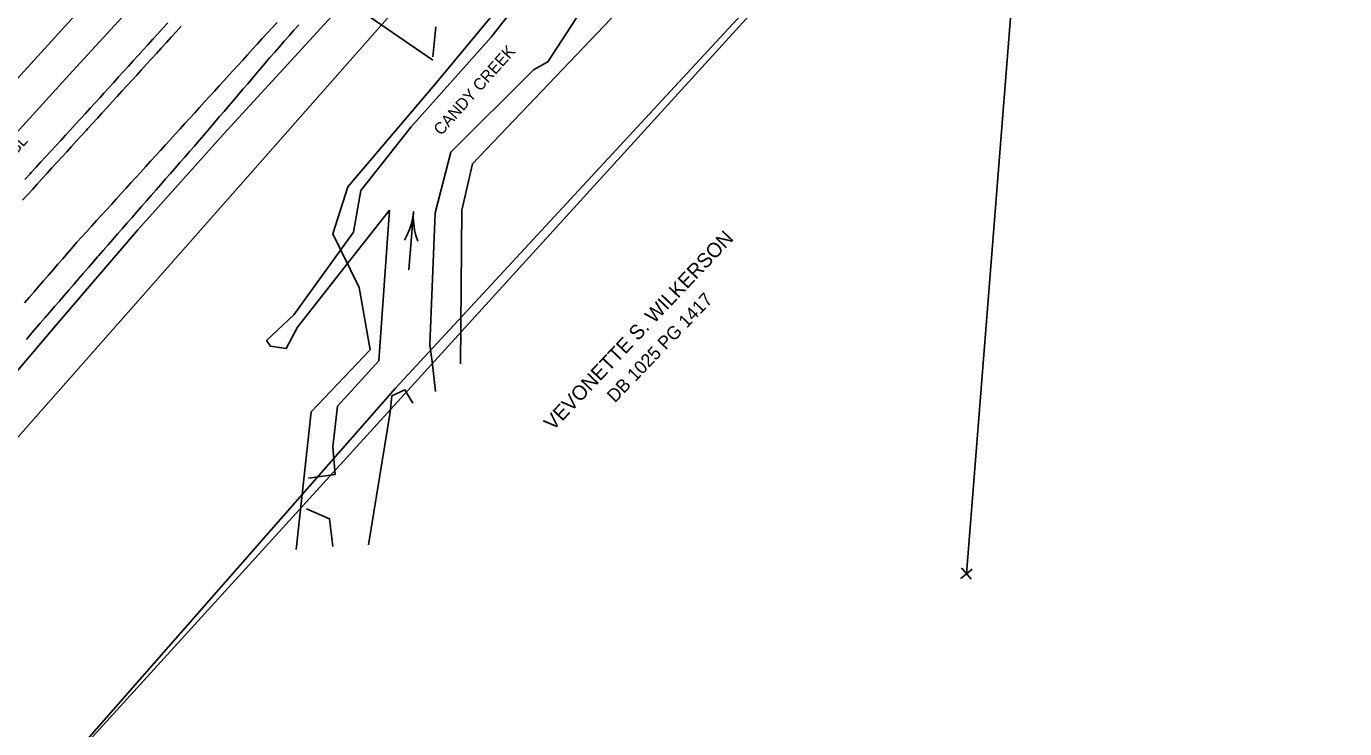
# Model space of a CAD drawing. Extents: x 1806071 to 1809844, y 912722 to 917035.
# Drawn here: x 1808248.8 to 1808701, y 914885.3 to 915126 of the extents above; entities that cross this region are included whole.
import ezdxf

# ---------------------------------------------------------------- set-up
doc = ezdxf.new("R2010")
doc.units = 0
for name, color, linetype in [('Exist Guardrail', 7, 'Continuous'), ('Exist Guardrail Cable Guide Rail', 7, 'Continuous'), ('Exist Guardrail Cable Guide Rail Text', 7, 'Continuous'), ('Exist Horizontal Alignment', 7, 'Continuous'), ('Exist Hydro River Flow Arrow CELL', 7, 'Continuous'), ('Exist Hydro Stream or Body of Water', 7, 'Continuous'), ('Exist Hydro Stream or Body of Water Text', 7, 'Continuous'), ('Exist Other Culture Fence Line', 7, 'Continuous'), ('Exist Property Corner CELL', 7, 'Continuous'), ('Exist Property Deed Book Text', 7, 'Continuous'), ('Exist Property Line', 7, 'Continuous'), ('Exist Property Owner Text', 7, 'Continuous'), ('Exist Right of Way Line', 7, 'Continuous'), ('Exist Roads EOP', 7, 'Continuous'), ('Exist Roads EOT', 7, 'Continuous'), ('Exist Structure Minor Pipes RCP 15 Inch', 7, 'Continuous'), ('Exist Structure Minor Pipes RCP 15 Inch Invert', 7, 'Continuous'), ('Exist Vegetation Woods Line', 7, 'Continuous')]:
    doc.layers.add(name, color=color, linetype=linetype)

msp = doc.modelspace()

# ---------------------------------------------------------------- linework, layer by layer
at = {"layer": 'Exist Guardrail'}
msp.add_lwpolyline([(1808591.05, 915389.5), (1808569.06, 915365.7), (1808543.65, 915338.5), (1808510.12, 915301.43), (1808476.4, 915264.39), (1808442.71, 915227.63), (1808412.8, 915194.83), (1808379.91, 915158.29), (1808346.06, 915121.3), (1808316.39, 915089.09), (1808287.07, 915056.31), (1808258.76, 915023.41), (1808230.12, 914989.62), (1808202.58, 914956.19), (1808174.39, 914923.17), (1808146.14, 914889.53), (1808117.77, 914855.87), (1808088.77, 914822.19), (1808060.62, 914790.15), (1808030.71, 914757.47), (1808001.37, 914724.91), (1807974.55, 914694.38)], dxfattribs=at)
at = {"layer": 'Exist Guardrail Cable Guide Rail'}
msp.add_lwpolyline([(1807974.04, 914793.5), (1807987.44, 914806.88), (1808014.49, 914836.2), (1808046.81, 914871.43), (1808079.07, 914907.03), (1808115.43, 914946.85), (1808153.1, 914988.37), (1808190.68, 915029.49), (1808228.19, 915070.67), (1808264.68, 915110.73), (1808292.14, 915140.7), (1808316.64, 915167.2)], dxfattribs=at)
at = {"layer": 'Exist Horizontal Alignment'}
msp.add_line((1806073.69, 912724.84), (1809374.2, 916346.52), dxfattribs=at)
at = {"layer": 'Exist Hydro River Flow Arrow CELL'}
msp.add_line((1808380.8, 915052.54), (1808380.8, 915052.54), dxfattribs=at)
msp.add_lwpolyline([(1808378.52, 915052.73), (1808379.46, 915054.55), (1808380.26, 915056.46), (1808380.9, 915058.45), (1808381.37, 915060.47), (1808381.62, 915062.51), (1808379.99, 915042.58), (1808381.62, 915062.51), (1808381.52, 915060.46), (1808381.67, 915058.39), (1808381.98, 915056.32), (1808382.45, 915054.3), (1808383.08, 915052.36)], dxfattribs=at)
at = {"layer": 'Exist Hydro Stream or Body of Water'}
msp.add_line((1808345.61, 914971.15), (1808354.74, 914972.43), dxfattribs=at)
for points in [[(1808389.09, 915000.86), (1808388.01, 915011.14), (1808387.16, 915016.82), (1808389.06, 915062.15), (1808394.46, 915082.87), (1808422.73, 915111.16), (1808427.7, 915113.87), (1808440.53, 915133.5), (1808448.89, 915145.12), (1808454.38, 915145.93), (1808456.95, 915147.46), (1808468.48, 915160.84), (1808481.1, 915174.22)], [(1808435.96, 915153.82), (1808425.37, 915143.85), (1808411.94, 915127.06), (1808408.22, 915122.38), (1808380.78, 915091.55), (1808363.48, 915069.78)], [(1808331.13, 915018.38), (1808340.5, 915027.14), (1808361.02, 915055.44), (1808363.48, 915069.78)], [(1808373.38, 915063.03), (1808364.75, 915052.13), (1808341.77, 915022.9)], [(1808354.74, 914972.43), (1808353.96, 914981.96), (1808355.56, 914995.9), (1808369.7, 915011.33), (1808373.38, 915063.03)], [(1808337.89, 915015.66), (1808341.77, 915022.9)], [(1808331.13, 915018.38), (1808332.49, 915016.39), (1808337.89, 915015.66)], [(1808381.38, 914996.88), (1808378.68, 915001.4), (1808374.12, 914999.44), (1808373.54, 914993.73), (1808366.12, 914948.29)], [(1808353.93, 914947.7), (1808352.8, 914957.24), (1808344.9, 914960.62)]]:
    msp.add_lwpolyline(points, dxfattribs=at)
at = {"layer": 'Exist Other Culture Fence Line'}
for p, q in [((1808595.36, 915239.5), (1808375.45, 915002.06)), ((1808375.45, 915002.06), (1808258.12, 914868.51))]:
    msp.add_line(p, q, dxfattribs=at)
at = {"layer": 'Exist Property Corner CELL'}
msp.add_line((1808571.3, 914938.4), (1808571.3, 914938.4), dxfattribs=at)
msp.add_lwpolyline([(1808572.92, 914936.5), (1808569.67, 914940.3), (1808571.3, 914938.4), (1808569.39, 914936.78), (1808573.2, 914940.02)], dxfattribs=at)
at = {"layer": 'Exist Property Line'}
msp.add_line((1808595.04, 915237.67), (1808571.3, 914938.4), dxfattribs=at)
at = {"layer": 'Exist Right of Way Line'}
msp.add_line((1808525.76, 915161.65), (1807958.27, 914538.68), dxfattribs=at)
at = {"layer": 'Exist Roads EOP'}
for points in [[(1808297.31, 915127.24), (1808295.63, 915125.39), (1808293.89, 915123.49), (1808292.21, 915121.64), (1808290.53, 915119.79), (1808288.85, 915117.94), (1808287.17, 915116.09), (1808285.49, 915114.23), (1808283.81, 915112.38), (1808282.13, 915110.53), (1808280.45, 915108.68), (1808278.77, 915106.83), (1808277.09, 915104.98), (1808275.41, 915103.12), (1808274.1, 915101.67), (1808272.41, 915099.83), (1808270.72, 915097.99), (1808269.03, 915096.15), (1808267.34, 915094.31), (1808265.65, 915092.46), (1808263.95, 915090.62), (1808262.26, 915088.78), (1808260.57, 915086.94), (1808258.88, 915085.1), (1808257.19, 915083.25), (1808255.5, 915081.41), (1808253.81, 915079.57), (1808252.12, 915077.73), (1808250.43, 915075.89), (1808249.95, 915075.36), (1808248.27, 915073.51)], [(1808248.81, 915018.66), (1808250.23, 915020.38), (1808251.94, 915022.44), (1808253.58, 915024.33), (1808255.21, 915026.22), (1808256.85, 915028.11), (1808258.49, 915030), (1808260.13, 915031.89), (1808261.77, 915033.78), (1808263.4, 915035.66), (1808265.04, 915037.55), (1808266.68, 915039.44), (1808268.32, 915041.33), (1808269.96, 915043.22), (1808271.59, 915045.11), (1808273.23, 915047), (1808273.54, 915047.35), (1808275.18, 915049.23), (1808276.83, 915051.11), (1808278.47, 915053), (1808280.11, 915054.88), (1808281.76, 915056.76), (1808283.4, 915058.65), (1808285.05, 915060.53), (1808286.69, 915062.42), (1808288.33, 915064.3), (1808289.98, 915066.18), (1808291.62, 915068.07), (1808293.27, 915069.95), (1808294.91, 915071.83), (1808296.55, 915073.72), (1808298.2, 915075.6), (1808299.84, 915077.48), (1808301.49, 915079.37), (1808303.13, 915081.25), (1808304.77, 915083.13), (1808306.42, 915085.02), (1808308.06, 915086.9), (1808309.71, 915088.78), (1808310.12, 915089.26), (1808311.75, 915091.16), (1808313.37, 915093.07), (1808314.99, 915094.97), (1808316.61, 915096.87), (1808318.24, 915098.77), (1808319.86, 915100.67), (1808321.48, 915102.58), (1808323.1, 915104.48), (1808324.73, 915106.38), (1808326.35, 915108.28), (1808327.97, 915110.19), (1808329.59, 915112.09), (1808331.21, 915113.99), (1808332.34, 915115.31), (1808333.99, 915117.19), (1808335.64, 915119.06), (1808337.29, 915120.94), (1808338.94, 915122.82), (1808340.6, 915124.69), (1808342.25, 915126.57)]]:
    msp.add_lwpolyline(points, dxfattribs=at)
at = {"layer": 'Exist Roads EOT'}
for points in [[(1808301.88, 915126.05), (1808300.19, 915124.2), (1808298.51, 915122.35), (1808296.83, 915120.5), (1808295.15, 915118.66), (1808295.08, 915118.58), (1808293.39, 915116.73), (1808291.7, 915114.88), (1808290.02, 915113.04), (1808288.33, 915111.19), (1808286.65, 915109.35), (1808284.96, 915107.5), (1808283.27, 915105.65), (1808281.59, 915103.81), (1808279.9, 915101.96), (1808278.22, 915100.12), (1808276.53, 915098.27), (1808274.84, 915096.43), (1808273.16, 915094.58), (1808271.47, 915092.73), (1808269.79, 915090.89), (1808269.39, 915090.45), (1808267.7, 915088.61), (1808266.02, 915086.76), (1808264.33, 915084.91), (1808262.65, 915083.07), (1808260.96, 915081.22), (1808259.28, 915079.37), (1808257.59, 915077.53), (1808255.91, 915075.68), (1808254.22, 915073.83), (1808252.54, 915071.99), (1808250.85, 915070.14), (1808249.17, 915068.29), (1808247.48, 915066.45)], [(1808248.18, 915031.26), (1808249.81, 915033.15), (1808251.45, 915035.04), (1808253.08, 915036.93), (1808254.72, 915038.82), (1808256.35, 915040.71), (1808257.99, 915042.61), (1808259.62, 915044.5), (1808261.26, 915046.39), (1808262.89, 915048.28), (1808264.53, 915050.17), (1808266.17, 915052.07), (1808267.85, 915053.91), (1808269.53, 915055.76), (1808271.21, 915057.61), (1808272.9, 915059.46), (1808274.58, 915061.31), (1808276.26, 915063.16), (1808277.95, 915065.01), (1808279.63, 915066.85), (1808281.31, 915068.7), (1808283, 915070.55), (1808284.68, 915072.4), (1808286.36, 915074.25), (1808288.05, 915076.1), (1808289.73, 915077.95), (1808291.41, 915079.79), (1808293.09, 915081.64), (1808294.78, 915083.49), (1808296.46, 915085.34), (1808298.14, 915087.19), (1808299.83, 915089.04), (1808301.51, 915090.89), (1808303.19, 915092.73), (1808304.88, 915094.58), (1808306.56, 915096.43), (1808308.24, 915098.28), (1808309.93, 915100.13), (1808311.61, 915101.98), (1808313.29, 915103.83), (1808314.98, 915105.67), (1808316.66, 915107.52), (1808318.34, 915109.37), (1808319.63, 915110.79), (1808321.32, 915112.63), (1808323, 915114.48), (1808324.69, 915116.33), (1808326.37, 915118.17), (1808328.06, 915120.02), (1808329.74, 915121.87), (1808331.43, 915123.71), (1808333.12, 915125.56), (1808334.8, 915127.41)]]:
    msp.add_lwpolyline(points, dxfattribs=at)
at = {"layer": 'Exist Structure Minor Pipes RCP 15 Inch'}
msp.add_line((1808311.02, 915167.51), (1808388.22, 915114.42), dxfattribs=at)
at = {"layer": 'Exist Structure Minor Pipes RCP 15 Inch Invert'}
msp.add_line((1808388.27, 915115.54), (1808389.3, 915125.92), dxfattribs=at)
at = {"layer": 'Exist Vegetation Woods Line'}
for points in [[(1808397.76, 915010.37), (1808398.17, 915063.08), (1808401.78, 915078.95), (1808456.47, 915136.33), (1808525.87, 915216.84), (1808588.47, 915298.84), (1808603.34, 915378.8), (1808593.62, 915389.17), (1808703.69, 915510.62), (1809133.9, 915968.11), (1809176.35, 915989.33), (1809248.65, 915971.39)], [(1808108.12, 914683.23), (1808099.27, 914714.87), (1808116.08, 914804.21), (1808120.23, 914842.94), (1808559.12, 915340.21), (1808564.92, 915339.58), (1808560.84, 915316.2), (1808513.2, 915243.98), (1808463.81, 915181.71), (1808444.02, 915172.44), (1808388.95, 915106.15), (1808359.09, 915070.98), (1808353.92, 915054.91), (1808362.94, 915036.53), (1808366.74, 915015.13), (1808346.47, 914993.89), (1808341.37, 914946.67)]]:
    msp.add_lwpolyline(points, dxfattribs=at)

# ---------------------------------------------------------------- texts
at = {"layer": 'Exist Guardrail Cable Guide Rail Text'}
msp.add_text('CBL', height=4, rotation=47.6702, dxfattribs=at).set_placement((1808242.59, 915079))
at = {"layer": 'Exist Hydro Stream or Body of Water Text'}
msp.add_text('CANDY CREEK', height=4, rotation=48.3312, dxfattribs=at).set_placement((1808391.09, 915088.4))
at = {"layer": 'Exist Property Deed Book Text'}
msp.add_text('DB 1025 PG 1417', height=4.5, rotation=46.1168, dxfattribs=at).set_placement((1808450.71, 914996.8))
at = {"layer": 'Exist Property Owner Text'}
msp.add_text('VEVONETTE S. WILKERSON', height=5, rotation=46.6262, dxfattribs=at).set_placement((1808429.46, 914987.18))

doc.saveas('drawing.dxf')
